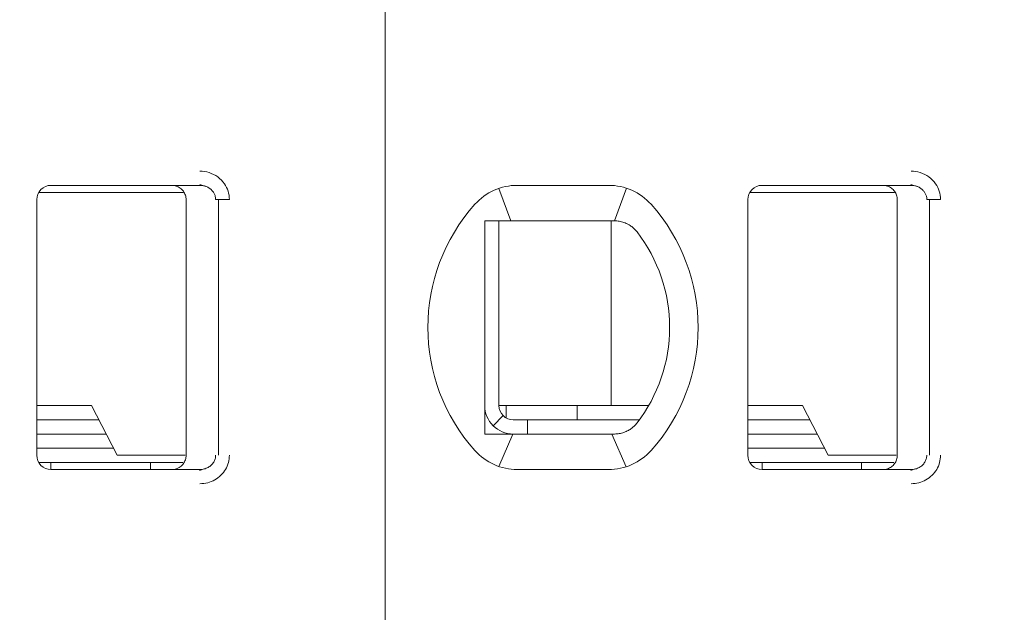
# Model space of a CAD drawing. Header units: millimetres. Extents: x -1114 to 1396, y -630 to 631.
# Tile 503 of 656: x 434.58 to 441.51, y -158.91 to -154.74. Entities that reach past the tile are written whole.
import ezdxf

# ---------------------------------------------------------------- set-up
doc = ezdxf.new("R2010")
doc.units = ezdxf.units.MM
doc.header["$MEASUREMENT"] = 0

msp = doc.modelspace()

# ---------------------------------------------------------------- linework, layer by layer
at = {"lineweight": 18}
for points, knots in [([(1038.9843, -629.7647), (1038.9843, -629.7647), (-1111.4882, -629.7647), (-1111.4882, -629.7647), (-1111.4882, -629.7647), (-1111.4882, -629.7647), (-1111.4882, 630.7883), (-1111.4882, 630.7883), (-1111.4882, 630.7883), (-1111.4882, 630.7883), (1038.9843, 630.7883), (1038.9843, 630.7883)], [0, 0, 0, 0, 0.333333, 0.333333, 0.333333, 0.333333, 0.666667, 0.666667, 0.666667, 0.666667, 1, 1, 1, 1]), ([(435.8512, -155.8016), (435.8732, -155.8015), (435.8944, -155.8047), (435.9155, -155.8115), (435.9155, -155.8115), (435.9366, -155.8183), (435.9576, -155.8286), (435.9762, -155.8422), (435.9762, -155.8422), (435.9947, -155.8558), (436.0108, -155.8728), (436.023, -155.89), (436.023, -155.89), (436.0352, -155.9072), (436.0435, -155.9247), (436.0492, -155.9433), (436.0492, -155.9433), (436.055, -155.9618), (436.0581, -155.9813), (436.0582, -156.0016)], [0, 0, 0, 0, 0.2, 0.2, 0.2, 0.2, 0.4, 0.4, 0.4, 0.4, 0.6, 0.6, 0.6, 0.6, 0.8, 0.8, 0.8, 0.8, 1, 1, 1, 1]), ([(440.8512, -155.8016), (440.8732, -155.8015), (440.8944, -155.8047), (440.9155, -155.8115), (440.9155, -155.8115), (440.9366, -155.8183), (440.9576, -155.8286), (440.9762, -155.8422), (440.9762, -155.8422), (440.9947, -155.8558), (441.0108, -155.8728), (441.023, -155.89), (441.023, -155.89), (441.0352, -155.9072), (441.0435, -155.9247), (441.0492, -155.9433), (441.0492, -155.9433), (441.055, -155.9618), (441.0581, -155.9813), (441.0582, -156.0016)], [0, 0, 0, 0, 0.2, 0.2, 0.2, 0.2, 0.4, 0.4, 0.4, 0.4, 0.6, 0.6, 0.6, 0.6, 0.8, 0.8, 0.8, 0.8, 1, 1, 1, 1]), ([(434.8038, -155.9016), (434.7772, -155.9016), (434.7518, -155.9122), (434.733, -155.9309), (434.733, -155.9309), (434.7143, -155.9497), (434.7038, -155.9751), (434.7038, -156.0016)], [0, 0, 0, 0, 0.5, 0.5, 0.5, 0.5, 1, 1, 1, 1]), ([(434.8038, -155.9016), (434.7772, -155.9016), (434.7518, -155.9122), (434.733, -155.9309), (434.733, -155.9309), (434.7143, -155.9497), (434.7038, -155.9751), (434.7038, -156.0016)], [0, 0, 0, 0, 0.5, 0.5, 0.5, 0.5, 1, 1, 1, 1]), ([(435.6538, -155.9016), (435.6643, -155.9016), (435.6748, -155.9033), (435.6847, -155.9066), (435.6847, -155.9066), (435.6947, -155.9098), (435.7042, -155.9147), (435.7126, -155.9208), (435.7126, -155.9208), (435.7211, -155.927), (435.7286, -155.9345), (435.7347, -155.9429), (435.7347, -155.9429), (435.7409, -155.9514), (435.7457, -155.9609), (435.7489, -155.9709), (435.7489, -155.9709), (435.7521, -155.9808), (435.7538, -155.9912), (435.7538, -156.0016)], [0, 0, 0, 0, 0.2, 0.2, 0.2, 0.2, 0.4, 0.4, 0.4, 0.4, 0.6, 0.6, 0.6, 0.6, 0.8, 0.8, 0.8, 0.8, 1, 1, 1, 1]), ([(435.8512, -155.9016), (435.8599, -155.9016), (435.8687, -155.9026), (435.8772, -155.9045), (435.8772, -155.9045), (435.8855, -155.9063), (435.8937, -155.909), (435.9014, -155.9126), (435.9014, -155.9126), (435.909, -155.9161), (435.9162, -155.9204), (435.9227, -155.9254), (435.9227, -155.9254), (435.9289, -155.9302), (435.9345, -155.9356), (435.9395, -155.9415), (435.9395, -155.9415), (435.944, -155.947), (435.9479, -155.9529), (435.9512, -155.9591), (435.9512, -155.9591), (435.9544, -155.9653), (435.9569, -155.9719), (435.9587, -155.9787), (435.9587, -155.9787), (435.9607, -155.9862), (435.9617, -155.9939), (435.9617, -156.0016)], [0, 0, 0, 0, 0.142857, 0.142857, 0.142857, 0.142857, 0.285714, 0.285714, 0.285714, 0.285714, 0.428571, 0.428571, 0.428571, 0.428571, 0.571429, 0.571429, 0.571429, 0.571429, 0.714286, 0.714286, 0.714286, 0.714286, 0.857143, 0.857143, 0.857143, 0.857143, 1, 1, 1, 1]), ([(439.8038, -155.9016), (439.7772, -155.9016), (439.7518, -155.9122), (439.733, -155.9309), (439.733, -155.9309), (439.7143, -155.9497), (439.7038, -155.9751), (439.7038, -156.0016)], [0, 0, 0, 0, 0.5, 0.5, 0.5, 0.5, 1, 1, 1, 1]), ([(439.8038, -155.9016), (439.7772, -155.9016), (439.7518, -155.9122), (439.733, -155.9309), (439.733, -155.9309), (439.7143, -155.9497), (439.7038, -155.9751), (439.7038, -156.0016)], [0, 0, 0, 0, 0.5, 0.5, 0.5, 0.5, 1, 1, 1, 1]), ([(440.6538, -155.9016), (440.6643, -155.9016), (440.6748, -155.9033), (440.6847, -155.9066), (440.6847, -155.9066), (440.6947, -155.9098), (440.7042, -155.9147), (440.7126, -155.9208), (440.7126, -155.9208), (440.7211, -155.927), (440.7286, -155.9345), (440.7347, -155.9429), (440.7347, -155.9429), (440.7409, -155.9514), (440.7457, -155.9609), (440.7489, -155.9709), (440.7489, -155.9709), (440.7521, -155.9808), (440.7538, -155.9912), (440.7538, -156.0016)], [0, 0, 0, 0, 0.2, 0.2, 0.2, 0.2, 0.4, 0.4, 0.4, 0.4, 0.6, 0.6, 0.6, 0.6, 0.8, 0.8, 0.8, 0.8, 1, 1, 1, 1]), ([(440.8512, -155.9016), (440.8599, -155.9016), (440.8687, -155.9026), (440.8772, -155.9045), (440.8772, -155.9045), (440.8855, -155.9063), (440.8937, -155.909), (440.9014, -155.9126), (440.9014, -155.9126), (440.909, -155.9161), (440.9162, -155.9204), (440.9227, -155.9254), (440.9227, -155.9254), (440.9289, -155.9302), (440.9345, -155.9356), (440.9395, -155.9415), (440.9395, -155.9415), (440.944, -155.947), (440.9479, -155.9529), (440.9512, -155.9591), (440.9512, -155.9591), (440.9544, -155.9653), (440.9569, -155.9719), (440.9587, -155.9787), (440.9587, -155.9787), (440.9607, -155.9862), (440.9617, -155.9939), (440.9617, -156.0016)], [0, 0, 0, 0, 0.142857, 0.142857, 0.142857, 0.142857, 0.285714, 0.285714, 0.285714, 0.285714, 0.428571, 0.428571, 0.428571, 0.428571, 0.571429, 0.571429, 0.571429, 0.571429, 0.714286, 0.714286, 0.714286, 0.714286, 0.857143, 0.857143, 0.857143, 0.857143, 1, 1, 1, 1]), ([(437.8538, -156.1516), (437.8605, -156.1516), (437.8673, -156.1516), (437.8741, -156.1516), (437.8741, -156.1516), (437.8809, -156.1516), (437.8878, -156.1516), (437.8946, -156.1516), (437.8946, -156.1516), (437.9015, -156.1516), (437.9083, -156.1516), (437.9152, -156.1516)], [0, 0, 0, 0, 0.333333, 0.333333, 0.333333, 0.333333, 0.666667, 0.666667, 0.666667, 0.666667, 1, 1, 1, 1]), ([(437.8538, -156.1516), (437.8538, -156.2026), (437.8538, -156.2551), (437.8538, -156.31), (437.8538, -156.31), (437.8538, -156.3375), (437.8538, -156.3656), (437.8538, -156.3945), (437.8538, -156.3945), (437.8538, -156.409), (437.8538, -156.4236), (437.8538, -156.4386), (437.8538, -156.4386), (437.8538, -156.4535), (437.8538, -156.4687), (437.8538, -156.484), (437.8538, -156.484), (437.8538, -156.5148), (437.8538, -156.5464), (437.8538, -156.5791), (437.8538, -156.5791), (437.8538, -156.6118), (437.8538, -156.6456), (437.8538, -156.6809), (437.8538, -156.6809), (437.8538, -156.6986), (437.8538, -156.7166), (437.8538, -156.7347), (437.8538, -156.7347), (437.8538, -156.7528), (437.8538, -156.771), (437.8538, -156.7895), (437.8538, -156.7895), (437.8538, -156.8081), (437.8538, -156.8268), (437.8538, -156.8457), (437.8538, -156.8457), (437.8538, -156.8647), (437.8538, -156.884), (437.8538, -156.903), (437.8538, -156.903), (437.8538, -156.941), (437.8538, -156.9786), (437.8538, -157.0156), (437.8538, -157.0156), (437.8538, -157.0249), (437.8538, -157.0341), (437.8538, -157.0434), (437.8538, -157.0434), (437.8538, -157.0526), (437.8538, -157.0618), (437.8538, -157.0709), (437.8538, -157.0709), (437.8538, -157.0891), (437.8538, -157.1069), (437.8538, -157.1244), (437.8538, -157.1244), (437.8538, -157.1593), (437.8538, -157.193), (437.8538, -157.2256), (437.8538, -157.2256), (437.8538, -157.242), (437.8538, -157.258), (437.8538, -157.2739), (437.8538, -157.2739), (437.8538, -157.2898), (437.8538, -157.3054), (437.8538, -157.3207), (437.8538, -157.3207), (437.8538, -157.3514), (437.8538, -157.381), (437.8538, -157.4098), (437.8538, -157.4098), (437.8538, -157.4385), (437.8538, -157.4665), (437.8538, -157.4938), (437.8538, -157.4938), (437.8538, -157.5485), (437.8538, -157.6008), (437.8538, -157.6516)], [0, 0, 0, 0, 0.05, 0.05, 0.05, 0.05, 0.1, 0.1, 0.1, 0.1, 0.15, 0.15, 0.15, 0.15, 0.2, 0.2, 0.2, 0.2, 0.25, 0.25, 0.25, 0.25, 0.3, 0.3, 0.3, 0.3, 0.35, 0.35, 0.35, 0.35, 0.4, 0.4, 0.4, 0.4, 0.45, 0.45, 0.45, 0.45, 0.5, 0.5, 0.5, 0.5, 0.55, 0.55, 0.55, 0.55, 0.6, 0.6, 0.6, 0.6, 0.65, 0.65, 0.65, 0.65, 0.7, 0.7, 0.7, 0.7, 0.75, 0.75, 0.75, 0.75, 0.8, 0.8, 0.8, 0.8, 0.85, 0.85, 0.85, 0.85, 0.9, 0.9, 0.9, 0.9, 0.95, 0.95, 0.95, 0.95, 1, 1, 1, 1]), ([(438.0829, -156.1516), (438.0778, -156.1516), (438.0726, -156.1516), (438.0673, -156.1516), (438.0673, -156.1516), (438.0621, -156.1516), (438.0568, -156.1516), (438.0513, -156.1516), (438.0513, -156.1516), (438.0459, -156.1516), (438.0404, -156.1516), (438.0348, -156.1516), (438.0348, -156.1516), (438.0291, -156.1516), (438.0233, -156.1516), (438.0174, -156.1516), (438.0174, -156.1516), (438.0114, -156.1516), (438.0052, -156.1516), (437.999, -156.1516), (437.999, -156.1516), (437.9927, -156.1516), (437.9863, -156.1516), (437.9797, -156.1516), (437.9797, -156.1516), (437.9731, -156.1516), (437.9663, -156.1516), (437.9594, -156.1516), (437.9594, -156.1516), (437.9524, -156.1516), (437.9453, -156.1516), (437.938, -156.1516), (437.938, -156.1516), (437.9306, -156.1516), (437.923, -156.1516), (437.9152, -156.1516)], [0, 0, 0, 0, 0.111111, 0.111111, 0.111111, 0.111111, 0.222222, 0.222222, 0.222222, 0.222222, 0.333333, 0.333333, 0.333333, 0.333333, 0.444444, 0.444444, 0.444444, 0.444444, 0.555556, 0.555556, 0.555556, 0.555556, 0.666667, 0.666667, 0.666667, 0.666667, 0.777778, 0.777778, 0.777778, 0.777778, 0.888889, 0.888889, 0.888889, 0.888889, 1, 1, 1, 1]), ([(438.7662, -156.1516), (438.7615, -156.1516), (438.7568, -156.1516), (438.7521, -156.1516), (438.7521, -156.1516), (438.7475, -156.1516), (438.7428, -156.1516), (438.7382, -156.1516), (438.7382, -156.1516), (438.7336, -156.1516), (438.7291, -156.1516), (438.7246, -156.1516)], [0, 0, 0, 0, 0.333333, 0.333333, 0.333333, 0.333333, 0.666667, 0.666667, 0.666667, 0.666667, 1, 1, 1, 1]), ([(438.8638, -156.1771), (438.8535, -156.1713), (438.8429, -156.1666), (438.832, -156.1628), (438.832, -156.1628), (438.8212, -156.159), (438.8102, -156.1562), (438.7992, -156.1544), (438.7992, -156.1544), (438.7882, -156.1525), (438.7771, -156.1516), (438.7662, -156.1516)], [0, 0, 0, 0, 0.333333, 0.333333, 0.333333, 0.333333, 0.666667, 0.666667, 0.666667, 0.666667, 1, 1, 1, 1]), ([(438.9245, -156.2294), (438.9192, -156.2226), (438.9134, -156.216), (438.9071, -156.2098), (438.9071, -156.2098), (438.9008, -156.2035), (438.894, -156.1976), (438.8867, -156.1921), (438.8867, -156.1921), (438.8795, -156.1866), (438.8718, -156.1816), (438.8638, -156.1771)], [0, 0, 0, 0, 0.333333, 0.333333, 0.333333, 0.333333, 0.666667, 0.666667, 0.666667, 0.666667, 1, 1, 1, 1]), ([(437.8538, -157.4516), (437.8538, -157.5047), (437.8748, -157.5556), (437.9123, -157.5931), (437.9123, -157.5931), (437.9498, -157.6306), (438.0007, -157.6516), (438.0538, -157.6516)], [0, 0, 0, 0, 0.5, 0.5, 0.5, 0.5, 1, 1, 1, 1]), ([(437.9538, -157.4516), (437.9538, -157.4782), (437.9643, -157.5036), (437.983, -157.5224), (437.983, -157.5224), (438.0018, -157.5411), (438.0272, -157.5516), (438.0538, -157.5516)], [0, 0, 0, 0, 0.5, 0.5, 0.5, 0.5, 1, 1, 1, 1]), ([(438.8638, -157.6262), (438.8537, -157.6318), (438.8432, -157.6366), (438.8325, -157.6403), (438.8325, -157.6403), (438.8217, -157.6441), (438.8108, -157.6469), (438.7997, -157.6488), (438.7997, -157.6488), (438.7886, -157.6507), (438.7774, -157.6516), (438.7662, -157.6516)], [0, 0, 0, 0, 0.333333, 0.333333, 0.333333, 0.333333, 0.666667, 0.666667, 0.666667, 0.666667, 1, 1, 1, 1]), ([(438.8638, -157.6262), (438.8721, -157.6215), (438.88, -157.6164), (438.8873, -157.6108), (438.8873, -157.6108), (438.8946, -157.6053), (438.9013, -157.5993), (438.9075, -157.5931), (438.9075, -157.5931), (438.9137, -157.5869), (438.9194, -157.5805), (438.9245, -157.5739)], [0, 0, 0, 0, 0.333333, 0.333333, 0.333333, 0.333333, 0.666667, 0.666667, 0.666667, 0.666667, 1, 1, 1, 1]), ([(437.8538, -157.6516), (437.8606, -157.6516), (437.8675, -157.6516), (437.8744, -157.6516), (437.8744, -157.6516), (437.8812, -157.6516), (437.888, -157.6516), (437.8948, -157.6516), (437.8948, -157.6516), (437.9017, -157.6516), (437.9085, -157.6516), (437.9152, -157.6516)], [0, 0, 0, 0, 0.333333, 0.333333, 0.333333, 0.333333, 0.666667, 0.666667, 0.666667, 0.666667, 1, 1, 1, 1]), ([(437.9152, -157.6516), (437.923, -157.6516), (437.9306, -157.6516), (437.938, -157.6516), (437.938, -157.6516), (437.9453, -157.6516), (437.9524, -157.6516), (437.9594, -157.6516), (437.9594, -157.6516), (437.9663, -157.6516), (437.9731, -157.6516), (437.9797, -157.6516), (437.9797, -157.6516), (437.9863, -157.6516), (437.9927, -157.6516), (437.999, -157.6516), (437.999, -157.6516), (438.0052, -157.6516), (438.0114, -157.6516), (438.0173, -157.6516), (438.0173, -157.6516), (438.0233, -157.6516), (438.0291, -157.6516), (438.0348, -157.6516), (438.0348, -157.6516), (438.0404, -157.6516), (438.0459, -157.6516), (438.0513, -157.6516), (438.0513, -157.6516), (438.0567, -157.6516), (438.062, -157.6516), (438.0673, -157.6516), (438.0673, -157.6516), (438.0726, -157.6516), (438.0778, -157.6516), (438.0829, -157.6516)], [0, 0, 0, 0, 0.111111, 0.111111, 0.111111, 0.111111, 0.222222, 0.222222, 0.222222, 0.222222, 0.333333, 0.333333, 0.333333, 0.333333, 0.444444, 0.444444, 0.444444, 0.444444, 0.555556, 0.555556, 0.555556, 0.555556, 0.666667, 0.666667, 0.666667, 0.666667, 0.777778, 0.777778, 0.777778, 0.777778, 0.888889, 0.888889, 0.888889, 0.888889, 1, 1, 1, 1]), ([(438.7246, -157.6516), (438.7291, -157.6516), (438.7336, -157.6516), (438.7382, -157.6516), (438.7382, -157.6516), (438.7428, -157.6516), (438.7475, -157.6516), (438.7521, -157.6516), (438.7521, -157.6516), (438.7568, -157.6516), (438.7615, -157.6516), (438.7662, -157.6516)], [0, 0, 0, 0, 0.333333, 0.333333, 0.333333, 0.333333, 0.666667, 0.666667, 0.666667, 0.666667, 1, 1, 1, 1]), ([(434.7038, -157.8016), (434.7038, -157.8282), (434.7143, -157.8536), (434.733, -157.8724), (434.733, -157.8724), (434.7518, -157.8911), (434.7772, -157.9016), (434.8038, -157.9016)], [0, 0, 0, 0, 0.5, 0.5, 0.5, 0.5, 1, 1, 1, 1]), ([(434.7038, -157.8016), (434.7038, -157.8282), (434.7143, -157.8536), (434.733, -157.8724), (434.733, -157.8724), (434.7518, -157.8911), (434.7772, -157.9016), (434.8038, -157.9016)], [0, 0, 0, 0, 0.5, 0.5, 0.5, 0.5, 1, 1, 1, 1]), ([(435.7538, -157.8016), (435.7538, -157.8121), (435.7521, -157.8225), (435.7489, -157.8325), (435.7489, -157.8325), (435.7457, -157.8424), (435.7409, -157.8519), (435.7347, -157.8603), (435.7347, -157.8603), (435.7286, -157.8688), (435.7212, -157.8763), (435.7127, -157.8824), (435.7127, -157.8824), (435.7043, -157.8886), (435.6948, -157.8934), (435.6849, -157.8967), (435.6849, -157.8967), (435.6749, -157.9), (435.6643, -157.9016), (435.6538, -157.9016)], [0, 0, 0, 0, 0.2, 0.2, 0.2, 0.2, 0.4, 0.4, 0.4, 0.4, 0.6, 0.6, 0.6, 0.6, 0.8, 0.8, 0.8, 0.8, 1, 1, 1, 1]), ([(435.9617, -157.8016), (435.9617, -157.8101), (435.9605, -157.8186), (435.9581, -157.8268), (435.9581, -157.8268), (435.9557, -157.835), (435.9523, -157.8429), (435.9478, -157.8502), (435.9478, -157.8502), (435.9432, -157.8576), (435.9376, -157.8645), (435.9311, -157.8706), (435.9311, -157.8706), (435.9245, -157.8769), (435.9171, -157.8824), (435.909, -157.8868), (435.909, -157.8868), (435.9005, -157.8916), (435.8912, -157.8953), (435.8817, -157.8978), (435.8817, -157.8978), (435.8717, -157.9003), (435.8614, -157.9016), (435.8512, -157.9016)], [0, 0, 0, 0, 0.166667, 0.166667, 0.166667, 0.166667, 0.333333, 0.333333, 0.333333, 0.333333, 0.5, 0.5, 0.5, 0.5, 0.666667, 0.666667, 0.666667, 0.666667, 0.833333, 0.833333, 0.833333, 0.833333, 1, 1, 1, 1]), ([(436.0582, -157.8016), (436.0582, -157.819), (436.056, -157.8358), (436.0515, -157.8524), (436.0515, -157.8524), (436.0469, -157.8689), (436.0401, -157.8852), (436.0313, -157.9003), (436.0313, -157.9003), (436.0225, -157.9155), (436.0117, -157.9293), (435.9988, -157.9419), (435.9988, -157.9419), (435.986, -157.9544), (435.9711, -157.9655), (435.9554, -157.9745), (435.9554, -157.9745), (435.9397, -157.9834), (435.9232, -157.99), (435.9059, -157.9946), (435.9059, -157.9946), (435.8885, -157.9991), (435.8703, -158.0015), (435.8512, -158.0016)], [0, 0, 0, 0, 0.166667, 0.166667, 0.166667, 0.166667, 0.333333, 0.333333, 0.333333, 0.333333, 0.5, 0.5, 0.5, 0.5, 0.666667, 0.666667, 0.666667, 0.666667, 0.833333, 0.833333, 0.833333, 0.833333, 1, 1, 1, 1]), ([(439.7038, -157.8016), (439.7038, -157.8282), (439.7143, -157.8536), (439.733, -157.8724), (439.733, -157.8724), (439.7518, -157.8911), (439.7772, -157.9016), (439.8038, -157.9016)], [0, 0, 0, 0, 0.5, 0.5, 0.5, 0.5, 1, 1, 1, 1]), ([(439.7038, -157.8016), (439.7038, -157.8282), (439.7143, -157.8536), (439.733, -157.8724), (439.733, -157.8724), (439.7518, -157.8911), (439.7772, -157.9016), (439.8038, -157.9016)], [0, 0, 0, 0, 0.5, 0.5, 0.5, 0.5, 1, 1, 1, 1]), ([(440.7538, -157.8016), (440.7538, -157.8121), (440.7521, -157.8225), (440.7489, -157.8325), (440.7489, -157.8325), (440.7457, -157.8424), (440.7409, -157.8519), (440.7347, -157.8603), (440.7347, -157.8603), (440.7286, -157.8688), (440.7212, -157.8763), (440.7127, -157.8824), (440.7127, -157.8824), (440.7043, -157.8886), (440.6948, -157.8934), (440.6849, -157.8967), (440.6849, -157.8967), (440.6749, -157.9), (440.6643, -157.9016), (440.6538, -157.9016)], [0, 0, 0, 0, 0.2, 0.2, 0.2, 0.2, 0.4, 0.4, 0.4, 0.4, 0.6, 0.6, 0.6, 0.6, 0.8, 0.8, 0.8, 0.8, 1, 1, 1, 1]), ([(440.9617, -157.8016), (440.9617, -157.8101), (440.9605, -157.8186), (440.9581, -157.8268), (440.9581, -157.8268), (440.9557, -157.835), (440.9523, -157.8429), (440.9478, -157.8502), (440.9478, -157.8502), (440.9432, -157.8576), (440.9376, -157.8645), (440.9311, -157.8706), (440.9311, -157.8706), (440.9245, -157.8769), (440.9171, -157.8824), (440.909, -157.8868), (440.909, -157.8868), (440.9005, -157.8916), (440.8912, -157.8953), (440.8817, -157.8978), (440.8817, -157.8978), (440.8717, -157.9003), (440.8614, -157.9016), (440.8512, -157.9016)], [0, 0, 0, 0, 0.166667, 0.166667, 0.166667, 0.166667, 0.333333, 0.333333, 0.333333, 0.333333, 0.5, 0.5, 0.5, 0.5, 0.666667, 0.666667, 0.666667, 0.666667, 0.833333, 0.833333, 0.833333, 0.833333, 1, 1, 1, 1]), ([(441.0582, -157.8016), (441.0582, -157.819), (441.056, -157.8358), (441.0515, -157.8524), (441.0515, -157.8524), (441.0469, -157.8689), (441.0401, -157.8852), (441.0313, -157.9003), (441.0313, -157.9003), (441.0225, -157.9155), (441.0117, -157.9293), (440.9988, -157.9419), (440.9988, -157.9419), (440.986, -157.9544), (440.9711, -157.9655), (440.9554, -157.9745), (440.9554, -157.9745), (440.9397, -157.9834), (440.9232, -157.99), (440.9059, -157.9946), (440.9059, -157.9946), (440.8885, -157.9991), (440.8703, -158.0015), (440.8512, -158.0016)], [0, 0, 0, 0, 0.166667, 0.166667, 0.166667, 0.166667, 0.333333, 0.333333, 0.333333, 0.333333, 0.5, 0.5, 0.5, 0.5, 0.666667, 0.666667, 0.666667, 0.666667, 0.833333, 0.833333, 0.833333, 0.833333, 1, 1, 1, 1])]:
    msp.add_open_spline(points, degree=3, knots=knots, dxfattribs=at)
for points in [[(437.1538, -151.6916), (437.1538, -151.6916), (437.1538, -162.1116), (437.1538, -162.1116)], [(437.1538, -151.6916), (437.1538, -151.6916), (437.1538, -162.1116), (437.1538, -162.1116)], [(435.8501, -155.8947), (435.8501, -155.8947), (435.8938, -155.9095), (435.8938, -155.9095)], [(440.8501, -155.8947), (440.8501, -155.8947), (440.8938, -155.9095), (440.8938, -155.9095)], [(435.3846, -155.9516), (435.3846, -155.9516), (434.7171, -155.9516), (434.7171, -155.9516)], [(434.8038, -155.9016), (434.8038, -155.9016), (435.8512, -155.9016), (435.8512, -155.9016)], [(434.8038, -155.9016), (434.8038, -155.9016), (435.8512, -155.9016), (435.8512, -155.9016)], [(435.7339, -155.9516), (435.7339, -155.9516), (435.3846, -155.9516), (435.3846, -155.9516)], [(435.8512, -155.9016), (435.8512, -155.9016), (435.6537, -155.9016), (435.6537, -155.9016)], [(438.0829, -155.9016), (437.9691, -155.9016), (437.8607, -155.9501), (437.7848, -156.035)], [(438.0829, -155.9016), (437.9691, -155.9016), (437.8607, -155.9501), (437.7848, -156.035)], [(437.9522, -155.9236), (437.9522, -155.9236), (438.0367, -156.1516), (438.0367, -156.1516)], [(438.0829, -155.9016), (438.0829, -155.9016), (438.7246, -155.9016), (438.7246, -155.9016)], [(438.0829, -155.9016), (438.0829, -155.9016), (438.7246, -155.9016), (438.7246, -155.9016)], [(439.0227, -156.035), (438.9468, -155.9501), (438.8384, -155.9016), (438.7246, -155.9016)], [(439.0227, -156.035), (438.9468, -155.9501), (438.8384, -155.9016), (438.7246, -155.9016)], [(438.851, -155.9221), (438.851, -155.9221), (438.7654, -156.1516), (438.7654, -156.1516)], [(440.3846, -155.9516), (440.3846, -155.9516), (439.7171, -155.9516), (439.7171, -155.9516)], [(439.8038, -155.9016), (439.8038, -155.9016), (440.8512, -155.9016), (440.8512, -155.9016)], [(439.8038, -155.9016), (439.8038, -155.9016), (440.8512, -155.9016), (440.8512, -155.9016)], [(440.7339, -155.9516), (440.7339, -155.9516), (440.3846, -155.9516), (440.3846, -155.9516)], [(440.8512, -155.9016), (440.8512, -155.9016), (440.6537, -155.9016), (440.6537, -155.9016)], [(434.7038, -157.8016), (434.7038, -157.8016), (434.7038, -156.0016), (434.7038, -156.0016)], [(434.7038, -157.8016), (434.7038, -157.8016), (434.7038, -156.0016), (434.7038, -156.0016)], [(435.7538, -157.8016), (435.7538, -157.8016), (435.7538, -156.0016), (435.7538, -156.0016)], [(435.9617, -156.0016), (435.9617, -156.0016), (436.0582, -156.0016), (436.0582, -156.0016)], [(435.9815, -157.8016), (435.9815, -157.8016), (435.9815, -156.0016), (435.9815, -156.0016)], [(437.7848, -156.035), (437.3434, -156.5285), (437.3434, -157.2748), (437.7848, -157.7683)], [(437.7848, -156.035), (437.3434, -156.5285), (437.3434, -157.2748), (437.7848, -157.7683)], [(439.0227, -157.7683), (439.4641, -157.2748), (439.4641, -156.5285), (439.0227, -156.035)], [(439.0227, -157.7683), (439.4641, -157.2748), (439.4641, -156.5285), (439.0227, -156.035)], [(439.7038, -157.8016), (439.7038, -157.8016), (439.7038, -156.0016), (439.7038, -156.0016)], [(439.7038, -157.8016), (439.7038, -157.8016), (439.7038, -156.0016), (439.7038, -156.0016)], [(440.7538, -157.8016), (440.7538, -157.8016), (440.7538, -156.0016), (440.7538, -156.0016)], [(440.9617, -156.0016), (440.9617, -156.0016), (441.0582, -156.0016), (441.0582, -156.0016)], [(440.9815, -157.8016), (440.9815, -157.8016), (440.9815, -156.0016), (440.9815, -156.0016)], [(437.9538, -156.1517), (437.9538, -156.1517), (437.9538, -157.4516), (437.9538, -157.4516)], [(438.7246, -156.1516), (438.7246, -156.1516), (438.0829, -156.1516), (438.0829, -156.1516)], [(438.7428, -156.1517), (438.7428, -156.1517), (438.7428, -157.4516), (438.7428, -157.4516)], [(439.1538, -156.9016), (439.1538, -156.6584), (439.0731, -156.422), (438.9245, -156.2294)], [(438.9245, -157.5739), (439.0731, -157.3813), (439.1538, -157.1449), (439.1538, -156.9017)], [(435.0881, -157.4516), (435.0881, -157.4516), (434.7038, -157.4516), (434.7038, -157.4516)], [(435.2686, -157.8016), (435.2686, -157.8016), (435.0881, -157.4516), (435.0881, -157.4516)], [(437.9538, -157.4516), (437.9538, -157.4516), (438.7133, -157.4516), (438.7133, -157.4516)], [(438.0038, -157.5382), (438.0038, -157.5382), (438.0038, -157.4516), (438.0038, -157.4516)], [(438.5038, -157.5516), (438.5038, -157.5516), (438.5038, -157.4516), (438.5038, -157.4516)], [(438.7133, -157.4516), (438.7133, -157.4516), (438.7641, -157.4516), (438.7641, -157.4516)], [(439.0064, -157.4516), (439.0064, -157.4516), (438.7641, -157.4516), (438.7641, -157.4516)], [(440.0881, -157.4516), (440.0881, -157.4516), (439.7038, -157.4516), (439.7038, -157.4516)], [(440.2686, -157.8016), (440.2686, -157.8016), (440.0881, -157.4516), (440.0881, -157.4516)], [(434.7038, -157.5516), (434.7038, -157.5516), (435.1397, -157.5516), (435.1397, -157.5516)], [(437.983, -157.5224), (437.983, -157.5224), (437.9123, -157.5931), (437.9123, -157.5931)], [(438.1538, -157.5516), (438.1538, -157.5516), (438.0538, -157.5516), (438.0538, -157.5516)], [(438.1538, -157.5516), (438.1538, -157.5516), (438.1538, -157.6516), (438.1538, -157.6516)], [(438.1538, -157.5516), (438.1538, -157.5516), (438.9412, -157.5516), (438.9412, -157.5516)], [(439.7038, -157.5516), (439.7038, -157.5516), (440.1397, -157.5516), (440.1397, -157.5516)], [(435.1912, -157.6516), (435.1912, -157.6516), (434.7038, -157.6516), (434.7038, -157.6516)], [(437.9532, -157.88), (437.9532, -157.88), (438.0506, -157.6517), (438.0506, -157.6517)], [(438.0829, -157.6516), (438.0829, -157.6516), (438.7246, -157.6516), (438.7246, -157.6516)], [(438.7476, -157.6516), (438.7476, -157.6516), (438.8488, -157.8819), (438.8488, -157.8819)], [(440.1912, -157.6516), (440.1912, -157.6516), (439.7038, -157.6516), (439.7038, -157.6516)], [(435.2428, -157.7516), (435.2428, -157.7516), (434.7038, -157.7516), (434.7038, -157.7516)], [(437.7848, -157.7683), (437.8607, -157.8532), (437.9691, -157.9016), (438.0829, -157.9016)], [(437.7848, -157.7683), (437.8607, -157.8532), (437.9691, -157.9016), (438.0829, -157.9016)], [(438.7246, -157.9016), (438.8384, -157.9016), (438.9468, -157.8532), (439.0227, -157.7683)], [(438.7246, -157.9016), (438.8384, -157.9016), (438.9468, -157.8532), (439.0227, -157.7683)], [(440.2428, -157.7516), (440.2428, -157.7516), (439.7038, -157.7516), (439.7038, -157.7516)], [(435.2686, -157.8016), (435.2686, -157.8016), (435.3846, -157.8016), (435.3846, -157.8016)], [(435.3846, -157.8016), (435.3846, -157.8016), (435.7472, -157.8016), (435.7472, -157.8016)], [(440.2686, -157.8016), (440.2686, -157.8016), (440.3846, -157.8016), (440.3846, -157.8016)], [(440.3846, -157.8016), (440.3846, -157.8016), (440.7472, -157.8016), (440.7472, -157.8016)], [(435.7303, -157.8516), (435.7303, -157.8516), (434.7172, -157.8516), (434.7172, -157.8516)], [(434.8038, -157.9016), (434.8038, -157.9016), (434.8038, -157.8516), (434.8038, -157.8516)], [(434.8038, -157.9016), (434.8038, -157.9016), (435.8512, -157.9016), (435.8512, -157.9016)], [(434.8038, -157.9016), (434.8038, -157.9016), (435.8512, -157.9016), (435.8512, -157.9016)], [(435.5038, -157.8516), (435.5038, -157.8516), (435.5038, -157.9016), (435.5038, -157.9016)], [(435.8734, -157.8996), (435.8734, -157.8996), (435.8501, -157.9086), (435.8501, -157.9086)], [(435.8512, -157.9085), (435.8512, -157.9085), (435.8512, -157.9016), (435.8512, -157.9016)], [(438.0829, -157.9016), (438.0829, -157.9016), (438.7246, -157.9016), (438.7246, -157.9016)], [(438.7246, -157.9016), (438.7246, -157.9016), (438.0829, -157.9016), (438.0829, -157.9016)], [(440.7303, -157.8516), (440.7303, -157.8516), (439.7172, -157.8516), (439.7172, -157.8516)], [(439.8038, -157.9016), (439.8038, -157.9016), (439.8038, -157.8516), (439.8038, -157.8516)], [(439.8038, -157.9016), (439.8038, -157.9016), (440.8512, -157.9016), (440.8512, -157.9016)], [(439.8038, -157.9016), (439.8038, -157.9016), (440.8512, -157.9016), (440.8512, -157.9016)], [(440.5038, -157.8516), (440.5038, -157.8516), (440.5038, -157.9016), (440.5038, -157.9016)], [(440.8734, -157.8996), (440.8734, -157.8996), (440.8501, -157.9086), (440.8501, -157.9086)], [(440.8512, -157.9085), (440.8512, -157.9085), (440.8512, -157.9016), (440.8512, -157.9016)]]:
    msp.add_open_spline(points, degree=3, dxfattribs=at)

doc.saveas('drawing.dxf')
